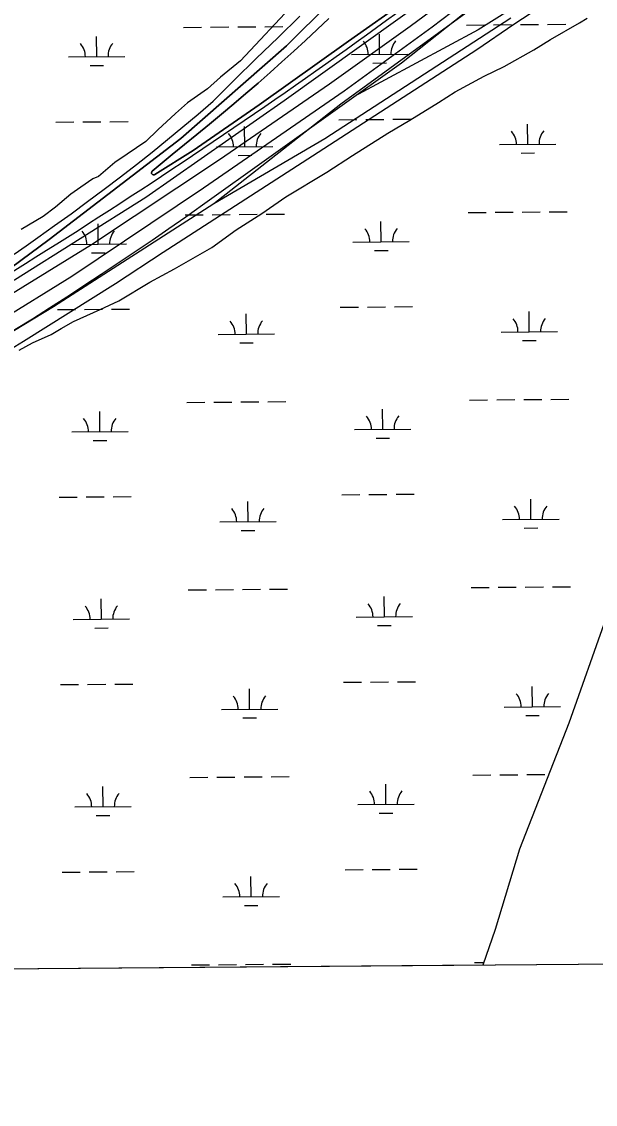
# Model space of a CAD drawing. Extents: x 3568792 to 3606828, y 529143 to 554785.
# Drawn here: x 3599527 to 3600545, y 534531 to 536452 of the extents above; entities that cross this region are included whole.
import ezdxf

# ---------------------------------------------------------------- set-up
doc = ezdxf.new("R2010")
doc.units = 0
for name, color, linetype in [('V-BRDG-OTLN', 7, 'Continuous'), ('V-GRID-FRAM', 7, 'Continuous'), ('V-ROAD-CNTR', 7, 'Continuous'), ('V-SITE-VEGE', 7, 'Continuous'), ('V-WETL-SWMP', 7, 'Continuous')]:
    doc.layers.add(name, color=color, linetype=linetype)

msp = doc.modelspace()

# ---------------------------------------------------------------- linework, layer by layer
at = {"layer": 'V-BRDG-OTLN'}
for p, q in [((3600255.5, 536442.8), (3600475.2, 536611.6)), ((3600583, 536567.8), (3600400.5, 536447.2)), ((3600099, 536329.5), (3600255.5, 536442.8)), ((3600400.5, 536447.2), (3600334.4, 536402)), ((3600334.4, 536402), (3600153.8, 536284.8)), ((3599849.9, 536157.2), (3600099, 536329.5)), ((3600153.8, 536284.8), (3600043.2, 536213.4)), ((3600043.2, 536213.4), (3599778.3, 536042.6)), ((3599616, 536000.4), (3599849.9, 536157.2)), ((3599778.3, 536042.6), (3599693.5, 535987.1)), ((3599323.9, 535820.3), (3599616, 536000.4)), ((3599693.5, 535987.1), (3599530.1, 535884.7)), ((3599530.1, 535884.7), (3599348.7, 535772.7))]:
    msp.add_line(p, q, dxfattribs=at)
for points in [[(3600227.1, 536638.2), (3599996.7, 536409.4), (3599809.5, 536244.8), (3599575.7, 536065.7), (3599358.3, 535904.8)], [(3600378.4, 536563.6), (3600216.2, 536443.6), (3600073.2, 536341.2), (3599878, 536207.2), (3599651.1, 536056.5), (3599371.3, 535883.9)], [(3598073.3, 535230.5), (3598289.2, 535328.8), (3598490.9, 535428.5), (3598691.1, 535529.8), (3598851.7, 535615.8), (3598898, 535640.6), (3599104.3, 535756.8), (3599358.3, 535904.8), (3599514.4, 535993.9), (3599747.2, 536140.8), (3599993, 536312.4), (3600267, 536509)], [(3600212.9, 536492.8), (3600107.1, 536417.7), (3599948.6, 536304.4), (3599831.1, 536223.7), (3599763.5, 536181.1), (3599762.8, 536180.6), (3599761.9, 536180.3), (3599761, 536180.3), (3599760.1, 536180.4), (3599759.3, 536180.7), (3599758.6, 536181.3), (3599758, 536182), (3599757.6, 536182.8), (3599757.4, 536183.7), (3599757.5, 536184.6), (3599757.7, 536185.4), (3599758.2, 536186.2), (3599758.8, 536186.8), (3599793.9, 536216.7), (3599816.1, 536234.3), (3599838.1, 536252.1), (3599860.1, 536270), (3599881.8, 536288.1), (3599903.5, 536306.3), (3599925, 536324.7), (3599946.4, 536343.2), (3599967.7, 536361.9), (3599988.8, 536380.7), (3600009.8, 536399.7), (3600030.7, 536418.9), (3600051.4, 536438.1), (3600072, 536457.6)], [(3600072, 536457.6), (3600051.4, 536438.1), (3600030.7, 536418.9), (3600009.8, 536399.7), (3599988.8, 536380.7), (3599967.7, 536361.9), (3599946.4, 536343.2), (3599925, 536324.7), (3599903.5, 536306.3), (3599881.8, 536288.1), (3599860.1, 536270), (3599838.1, 536252.1), (3599816.1, 536234.3), (3599793.9, 536216.7), (3599758.8, 536186.8), (3599758.2, 536186.2), (3599757.7, 536185.4), (3599757.5, 536184.6), (3599757.4, 536183.7), (3599757.6, 536182.8), (3599758, 536182), (3599758.6, 536181.3), (3599759.3, 536180.7), (3599760.1, 536180.4), (3599761, 536180.3), (3599761.9, 536180.3), (3599762.8, 536180.6), (3599763.5, 536181.1), (3599831.1, 536223.7), (3599948.6, 536304.4), (3600107.1, 536417.7), (3600212.9, 536492.8)], [(3599867.9, 536129.8), (3600093.2, 536306.1), (3600354.3, 536496.5)], [(3598089.8, 535149.9), (3598275.5, 535235.4), (3598471, 535328.4), (3598643.8, 535415.3), (3598823.8, 535509.1), (3598885.8, 535542.7), (3599022.6, 535617.6), (3599221.2, 535730.1), (3599389, 535829), (3599583.8, 535946.7), (3599867.9, 536129.8), (3600065, 536244.9), (3600394.8, 536458.9)], [(3599513.8, 536039.4), (3599534.8, 536054.2), (3599555.6, 536069.2), (3599585.2, 536090.3), (3599614.7, 536111.5), (3599644, 536133), (3599673.2, 536154.7), (3599702.2, 536176.7), (3599731, 536198.8), (3599758.5, 536220.8), (3599785.8, 536243.1), (3599812.9, 536265.6), (3599839.9, 536288.2), (3599866.7, 536311.1), (3599904.9, 536348.9), (3599943.3, 536386.7), (3599981.9, 536424.3), (3600020.6, 536461.7)]]:
    msp.add_lwpolyline(points, dxfattribs=at)
at = {"layer": 'V-GRID-FRAM'}
msp.add_lwpolyline([(3570936, 552713.8), (3602582.8, 552980.8), (3602744.1, 534798.4), (3571081.5, 534531.3), (3570936, 552713.8)], dxfattribs=at)
at = {"layer": 'V-ROAD-CNTR'}
for points in [[(3599358.3, 535904.8), (3599575.7, 536065.7), (3599809.5, 536244.8), (3599996.7, 536409.4), (3600227.1, 536638.2), (3600294.3, 536712.8), (3600307, 536729.9), (3600319.4, 536747.2), (3600331.6, 536764.5), (3600343.7, 536782), (3600355.6, 536799.6), (3600367.3, 536817.4), (3600378.8, 536835.2), (3600390.1, 536853.2), (3600401.3, 536871.3), (3600412.2, 536889.5), (3600423, 536907.8), (3600433.6, 536926.2), (3600444, 536944.8), (3600454.1, 536963.4), (3600464.1, 536982.1), (3600473.9, 537001)], [(3599847.8, 536127), (3600201, 536379.4), (3600771.3, 536831.6)], [(3600675, 536650.2), (3600337, 536437.9), (3600117, 536319.4)]]:
    msp.add_lwpolyline(points, dxfattribs=at)
for centre, radius, start, end in [((3593778, 545261.2), 10884.4, 299.01781, 306.45743), ((3595886.6, 541721.4), 6854.8, 295.58752, 305.30126)]:
    msp.add_arc(centre, radius, start, end, dxfattribs=at)
at = {"layer": 'V-SITE-VEGE'}
for p, q in [((3600516.5, 536450.2), (3600530.2, 536458.6)), ((3600465.4, 536420.7), (3600516.5, 536450.2)), ((3600435.9, 536401.9), (3600465.4, 536420.7)), ((3600382.9, 536372.4), (3600435.9, 536401.9)), ((3600347.4, 536355.3), (3600382.9, 536372.4)), ((3600296.2, 536327.8), (3600347.4, 536355.3)), ((3600266.8, 536309), (3600296.2, 536327.8)), ((3600215.8, 536277.5), (3600266.8, 536309)), ((3600176.5, 536254.4), (3600215.8, 536277.5)), ((3600113.7, 536214.6), (3600176.5, 536254.4)), ((3600068.6, 536185.3), (3600113.7, 536214.6)), ((3599996, 536141.2), (3600068.6, 536185.3)), ((3599952.9, 536111.9), (3599996, 536141.2)), ((3599907.8, 536082.6), (3599952.9, 536111.9)), ((3599864.7, 536051.4), (3599907.8, 536082.6)), ((3599797.9, 536013.5), (3599864.7, 536051.4)), ((3599754.6, 535990.2), (3599797.9, 536013.5)), ((3599699.7, 535956.6), (3599754.6, 535990.2)), ((3599666.1, 535941.6), (3599699.7, 535956.6)), ((3599618.8, 535920.3), (3599666.1, 535941.6)), ((3599597.2, 535907.6), (3599618.8, 535920.3)), ((3599546, 535882.2), (3599579.5, 535897.1)), ((3599579.5, 535897.1), (3599597.2, 535907.6)), ((3599522.4, 535869.5), (3599546, 535882.2)), ((3601321.5, 534786.4), (3599365.4, 534769.9))]:
    msp.add_line(p, q, dxfattribs=at)
msp.add_lwpolyline([(3600011.9, 536485.3), (3599915, 536382.6), (3599879.8, 536353.6), (3599856.5, 536332.9), (3599821.2, 536307.9), (3599799.8, 536289.3), (3599768.7, 536260.4), (3599747.3, 536239.8), (3599714, 536216.8), (3599692.5, 536202.2), (3599663.2, 536177.4), (3599653.4, 536173.1), (3599631.8, 536158.4), (3599614.2, 536145.9), (3599586.9, 536123.2), (3599565.4, 536106.5), (3599526.1, 536083.4)], dxfattribs=at)
at = {"layer": 'V-WETL-SWMP'}
for p, q in [((3599814.3, 536442), (3599846.3, 536442.3)), ((3599862.3, 536442.4), (3599894.3, 536442.7)), ((3599910.3, 536442.8), (3599942.3, 536443.1)), ((3599958.3, 536443.2), (3599990.3, 536443.5)), ((3600316.2, 536446.2), (3600348.2, 536446.5)), ((3600364.2, 536446.6), (3600396.2, 536446.9)), ((3600412.2, 536447), (3600444.2, 536447.3)), ((3600460.2, 536447.4), (3600492.2, 536447.7)), ((3599660.2, 536389.9), (3599659.8, 536425.9)), ((3600162, 536394.2), (3600161.7, 536430.2)), ((3599610.2, 536389.5), (3599710.1, 536390.4)), ((3600112, 536393.8), (3600212, 536394.6)), ((3600150.2, 536378.7), (3600174.2, 536378.9)), ((3599648.3, 536374.4), (3599672.3, 536374.6)), ((3599587.7, 536273.9), (3599619.7, 536274.2)), ((3599635.7, 536274.3), (3599667.7, 536274.6)), ((3599683.7, 536274.7), (3599715.7, 536275)), ((3599922.9, 536230.3), (3599922.6, 536266.3)), ((3600089.6, 536278.1), (3600121.6, 536278.4)), ((3600137.6, 536278.5), (3600169.6, 536278.8)), ((3600185.6, 536278.9), (3600217.6, 536279.2)), ((3600424.8, 536234.5), (3600424.5, 536270.5)), ((3599872.9, 536229.9), (3599972.9, 536230.7)), ((3600374.8, 536234.1), (3600474.8, 536235)), ((3599911.1, 536214.8), (3599935.1, 536215)), ((3600413, 536219), (3600437, 536219.2)), ((3599817.1, 536109.3), (3599849.1, 536109.6)), ((3599865.1, 536109.7), (3599897.1, 536110)), ((3599913.1, 536110.1), (3599945.1, 536110.4)), ((3599961.1, 536110.5), (3599993.1, 536110.8)), ((3600319, 536113.6), (3600351, 536113.8)), ((3600367, 536114), (3600399, 536114.2)), ((3600415, 536114.4), (3600447, 536114.6)), ((3600463, 536114.8), (3600495, 536115)), ((3599663, 536057.3), (3599662.7, 536093.3)), ((3600164.8, 536061.5), (3600164.5, 536097.5)), ((3599613, 536056.9), (3599713, 536057.7)), ((3600114.8, 536061.1), (3600214.8, 536061.9)), ((3599651.1, 536041.8), (3599675.1, 536042)), ((3600153, 536046), (3600177, 536046.2)), ((3599590.5, 535941.2), (3599622.5, 535941.5)), ((3599638.5, 535941.6), (3599670.5, 535941.9)), ((3599686.5, 535942), (3599718.5, 535942.3)), ((3600092.4, 535945.5), (3600124.4, 535945.7)), ((3600140.4, 535945.9), (3600172.4, 535946.1)), ((3600188.4, 535946.3), (3600220.4, 535946.6)), ((3600427.6, 535901.9), (3600427.3, 535937.9)), ((3599925.7, 535897.6), (3599925.4, 535933.6)), ((3599875.8, 535897.2), (3599975.7, 535898.1)), ((3600377.6, 535901.4), (3600477.6, 535902.3)), ((3599913.9, 535882.1), (3599937.9, 535882.3)), ((3600415.8, 535886.3), (3600439.8, 535886.5)), ((3600369.8, 535781.3), (3600401.8, 535781.6)), ((3600417.8, 535781.7), (3600449.8, 535782)), ((3600465.8, 535782.1), (3600497.8, 535782.4)), ((3599819.9, 535776.7), (3599851.9, 535776.9)), ((3599867.9, 535777.1), (3599899.9, 535777.3)), ((3599915.9, 535777.5), (3599947.9, 535777.7)), ((3599963.9, 535777.9), (3599995.9, 535778.2)), ((3600167.7, 535728.9), (3600167.4, 535764.9)), ((3600321.8, 535780.9), (3600353.8, 535781.2)), ((3599665.8, 535724.6), (3599665.5, 535760.6)), ((3599615.8, 535724.2), (3599715.8, 535725)), ((3600117.7, 535728.4), (3600217.7, 535729.3)), ((3599653.9, 535709.1), (3599677.9, 535709.3)), ((3600155.8, 535713.3), (3600179.8, 535713.5)), ((3599593.3, 535608.6), (3599625.3, 535608.8)), ((3599641.3, 535609), (3599673.3, 535609.2)), ((3599689.3, 535609.4), (3599721.3, 535609.7)), ((3600095.2, 535612.8), (3600127.2, 535613.1)), ((3600143.2, 535613.2), (3600175.2, 535613.5)), ((3600191.2, 535613.6), (3600223.2, 535613.9)), ((3599928.6, 535565), (3599928.3, 535601)), ((3600430.4, 535569.2), (3600430.1, 535605.2)), ((3599878.6, 535564.5), (3599978.6, 535565.4)), ((3600380.4, 535568.8), (3600480.4, 535569.6)), ((3600418.6, 535553.7), (3600442.6, 535553.9)), ((3599916.7, 535549.4), (3599940.7, 535549.6)), ((3599822.7, 535444), (3599854.7, 535444.3)), ((3599870.7, 535444.4), (3599902.7, 535444.7)), ((3599918.7, 535444.8), (3599950.7, 535445.1)), ((3599966.7, 535445.2), (3599998.7, 535445.5)), ((3600324.6, 535448.2), (3600356.6, 535448.5)), ((3600372.6, 535448.6), (3600404.6, 535448.9)), ((3600420.6, 535449), (3600452.6, 535449.3)), ((3600468.6, 535449.5), (3600500.6, 535449.7)), ((3599668.6, 535392), (3599668.3, 535428)), ((3600170.5, 535396.2), (3600170.2, 535432.2)), ((3599618.6, 535391.5), (3599718.6, 535392.4)), ((3600120.5, 535395.8), (3600220.5, 535396.6)), ((3600158.6, 535380.7), (3600182.6, 535380.9)), ((3600563.3, 535393.3), (3600498, 535207.7)), ((3599656.7, 535376.4), (3599680.7, 535376.6)), ((3599596.1, 535275.9), (3599628.1, 535276.2)), ((3599644.1, 535276.3), (3599676.1, 535276.6)), ((3599692.1, 535276.7), (3599724.1, 535277)), ((3599931.4, 535232.3), (3599931.1, 535268.3)), ((3600098, 535280.1), (3600130, 535280.4)), ((3600146, 535280.6), (3600178, 535280.8)), ((3600194, 535281), (3600226, 535281.2)), ((3600433.3, 535236.5), (3600432.9, 535272.5)), ((3599881.4, 535231.9), (3599981.4, 535232.7)), ((3600383.3, 535236.1), (3600483.3, 535237)), ((3599919.5, 535216.8), (3599943.5, 535217)), ((3600498, 535207.7), (3600410.4, 534983.8)), ((3600421.4, 535221), (3600445.4, 535221.2)), ((3599825.5, 535111.3), (3599857.5, 535111.6)), ((3599873.5, 535111.7), (3599905.5, 535112)), ((3599921.5, 535112.1), (3599953.5, 535112.4)), ((3599969.5, 535112.6), (3600001.5, 535112.8)), ((3600327.4, 535115.6), (3600359.4, 535115.8)), ((3600375.4, 535116), (3600407.4, 535116.2)), ((3600423.4, 535116.4), (3600455.4, 535116.7)), ((3599671.4, 535059.3), (3599671.1, 535095.3)), ((3600173.3, 535063.5), (3600173, 535099.5)), ((3599621.4, 535058.9), (3599721.4, 535059.7)), ((3600123.3, 535063.1), (3600223.3, 535064)), ((3599659.5, 535043.8), (3599683.5, 535044)), ((3600161.4, 535048), (3600185.4, 535048.2)), ((3600410.4, 534983.8), (3600367.4, 534841.3)), ((3599598.9, 534943.2), (3599630.9, 534943.5)), ((3599646.9, 534943.7), (3599678.9, 534943.9)), ((3599694.9, 534944.1), (3599726.9, 534944.3)), ((3600100.8, 534947.5), (3600132.8, 534947.8)), ((3600148.8, 534947.9), (3600180.8, 534948.2)), ((3600196.8, 534948.3), (3600228.8, 534948.6)), ((3599934.2, 534899.6), (3599933.9, 534935.6)), ((3599884.2, 534899.2), (3599984.2, 534900.1)), ((3600386.1, 534903.5), (3600386.2, 534903.5)), ((3599922.3, 534884.1), (3599946.3, 534884.3)), ((3600367.4, 534841.3), (3600345.4, 534778.2)), ((3600330.2, 534782.9), (3600347.1, 534783.1)), ((3600345.4, 534778.2), (3599280.7, 534769.2)), ((3599828.3, 534778.7), (3599860.3, 534778.9)), ((3599876.3, 534779.1), (3599908.3, 534779.4)), ((3599924.3, 534779.5), (3599956.3, 534779.8)), ((3599972.3, 534779.9), (3600004.3, 534780.2))]:
    msp.add_line(p, q, dxfattribs=at)
for centre, start, end in [((3600106.8, 536394.2), 359.7115, 41.2552), ((3600217.3, 536395.1), 139.7115, 181.2552), ((3599604.9, 536390), 359.7115, 41.2552), ((3599715.4, 536390.9), 139.7115, 181.2552), ((3599867.7, 536230.3), 359.7115, 41.2552), ((3599978.2, 536231.2), 139.7115, 181.2552), ((3600369.6, 536234.5), 359.7115, 41.2552), ((3600480.1, 536235.5), 139.7115, 181.2552), ((3599607.7, 536057.3), 359.7115, 41.2552), ((3599718.2, 536058.2), 139.7115, 181.2552), ((3600109.6, 536061.5), 359.7115, 41.2552), ((3600220.1, 536062.5), 139.7115, 181.2552), ((3599870.5, 535897.6), 359.7115, 41.2552), ((3599981, 535898.6), 139.7115, 181.2552), ((3600372.4, 535901.9), 359.7115, 41.2552), ((3600482.9, 535902.8), 139.7115, 181.2552), ((3599610.5, 535724.6), 359.7115, 41.2552), ((3599721, 535725.6), 139.7115, 181.2552), ((3600112.4, 535728.9), 359.7115, 41.2552), ((3600222.9, 535729.8), 139.7115, 181.2552), ((3600375.2, 535569.2), 359.7115, 41.2552), ((3600485.7, 535570.1), 139.7115, 181.2552), ((3599873.3, 535565), 359.7115, 41.2552), ((3599983.8, 535565.9), 139.7115, 181.2552), ((3600115.2, 535396.2), 359.7115, 41.2552), ((3600225.7, 535397.1), 139.7115, 181.2552), ((3599613.3, 535392), 359.7115, 41.2552), ((3599723.8, 535392.9), 139.7115, 181.2552), ((3599876.1, 535232.3), 359.7115, 41.2552), ((3599986.6, 535233.2), 139.7115, 181.2552), ((3600378, 535236.6), 359.7115, 41.2552), ((3600488.5, 535237.5), 139.7115, 181.2552), ((3599616.1, 535059.3), 359.7115, 41.2552), ((3599726.6, 535060.2), 139.7115, 181.2552), ((3600118, 535063.5), 359.7115, 41.2552), ((3600228.5, 535064.5), 139.7115, 181.2552), ((3599878.9, 534899.7), 359.7115, 41.2552), ((3599989.4, 534900.6), 139.7115, 181.2552)]:
    msp.add_arc(centre, 35.2, start, end, dxfattribs=at)

doc.saveas('drawing.dxf')
